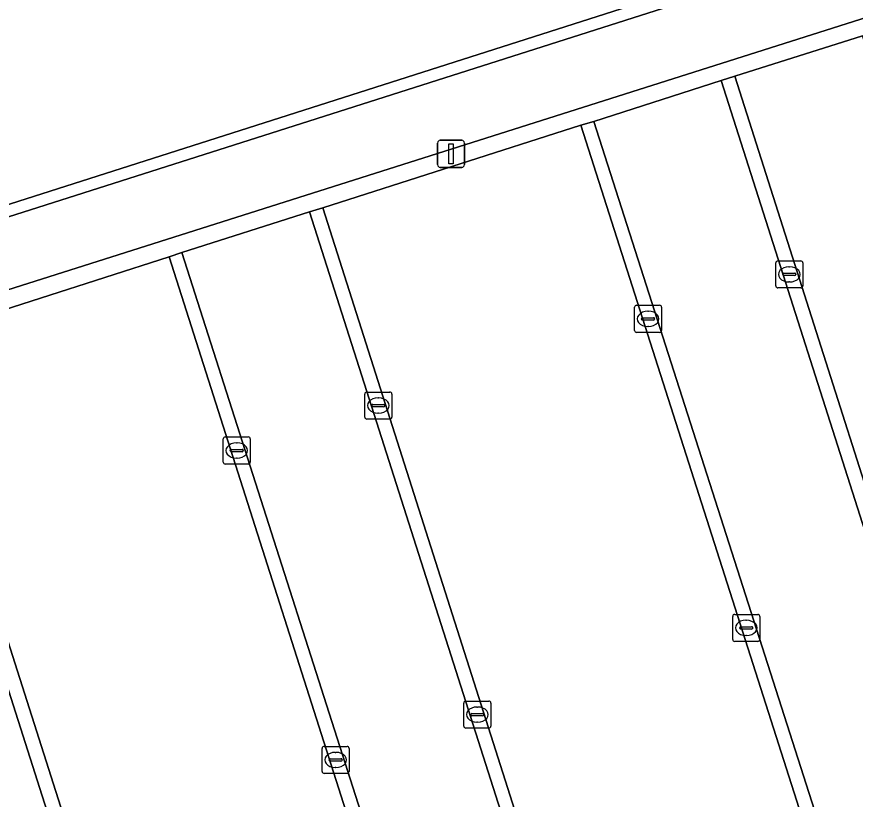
# Model space of a CAD drawing. Extents: x 158086 to 159499, y 382904 to 383981.
# Drawn here: x 159068.85 to 159099.86, y 383049.53 to 383078.47 of the extents above; entities that cross this region are included whole.
import ezdxf

# ---------------------------------------------------------------- set-up
doc = ezdxf.new("R2010")
doc.units = 0
for name, color, linetype in [('IMGEO_Groenvoorziening', 7, 'Continuous'), ('IMGEO_Haag', 7, 'Continuous'), ('IMGEO_Hek', 7, 'Continuous'), ('IMGEO_Kolk', 7, 'Continuous'), ('IMGEO_Lichtmast', 7, 'Continuous'), ('IMGEO_Parkeervlak_open', 7, 'Continuous'), ('IMGEO_Rijbaan_lokaal_open', 7, 'Continuous'), ('IMGEO_Terreindeel_gesloten', 7, 'Continuous'), ('IMGEO_Voetpad_open', 7, 'Continuous')]:
    doc.layers.add(name, color=color, linetype=linetype)

msp = doc.modelspace()

# ---------------------------------------------------------------- linework, layer by layer
at = {"layer": 'IMGEO_Groenvoorziening'}
msp.add_lwpolyline([(159074.48, 383069.593), (159074.958, 383069.756), (159079.671, 383071.254), (159080.166, 383071.407), (159089.71, 383074.46), (159090.189, 383074.602), (159094.907, 383076.108), (159095.413, 383076.275), (159100.13, 383077.762), (159108.554, 383051.315), (159109.522, 383051.627), (159101.074, 383078.061), (159110.586, 383081.124), (159116.86, 383061.412), (159117.779, 383061.687), (159116.121, 383066.908), (159111.431, 383081.679), (159111.34, 383081.965), (159057.976, 383065.027), (159058.19, 383064.371), (159059.223, 383064.707), (159059.764, 383064.881), (159064.445, 383066.373), (159064.956, 383066.527)], close=True, dxfattribs=at)
at = {"layer": 'IMGEO_Haag'}
msp.add_lwpolyline([(159074.48, 383069.593), (159074.958, 383069.756), (159079.671, 383071.254), (159080.166, 383071.407), (159089.71, 383074.46), (159090.189, 383074.602), (159094.907, 383076.108), (159095.413, 383076.275), (159100.13, 383077.762), (159108.554, 383051.315), (159109.522, 383051.627), (159101.074, 383078.061), (159110.586, 383081.124), (159116.86, 383061.412), (159117.779, 383061.687), (159116.121, 383066.908), (159111.431, 383081.679), (159111.34, 383081.965), (159057.976, 383065.027), (159058.19, 383064.371), (159059.223, 383064.707), (159059.764, 383064.881), (159064.445, 383066.373), (159064.956, 383066.527)], close=True, dxfattribs=at)
at = {"layer": 'IMGEO_Hek'}
msp.add_lwpolyline([(159093.966, 383191.844), (159108.125, 383147.064), (159126.439, 383089.532), (159057.655, 383067.6), (159045.555, 383105.615)], dxfattribs=at)
at = {"layer": 'IMGEO_Kolk'}
for p, q in [((159096.998, 383069.441), (159097.85, 383069.441)), ((159096.923, 383068.515), (159096.923, 383069.367)), ((159097.411, 383069.221), (159097.436, 383069.221)), ((159097.924, 383069.367), (159097.924, 383068.515)), ((159097.182, 383068.935), (159097.182, 383068.947)), ((159097.62, 383068.898), (159097.222, 383068.898)), ((159097.225, 383068.984), (159097.623, 383068.984)), ((159097.666, 383068.947), (159097.666, 383068.935)), ((159097.434, 383068.661), (159097.409, 383068.661)), ((159097.85, 383068.441), (159096.998, 383068.441)), ((159091.7, 383066.871), (159091.7, 383067.723)), ((159091.775, 383067.797), (159092.627, 383067.797)), ((159092.188, 383067.577), (159092.213, 383067.577)), ((159092.701, 383067.723), (159092.701, 383066.871)), ((159091.959, 383067.291), (159091.959, 383067.303)), ((159092.397, 383067.254), (159091.999, 383067.254)), ((159092.002, 383067.34), (159092.4, 383067.34)), ((159092.443, 383067.303), (159092.443, 383067.291)), ((159092.211, 383067.017), (159092.186, 383067.017)), ((159092.627, 383066.797), (159091.775, 383066.797)), ((159081.721, 383063.665), (159081.721, 383064.517)), ((159081.796, 383064.591), (159082.648, 383064.591)), ((159082.722, 383064.517), (159082.722, 383063.665)), ((159082.023, 383064.134), (159082.421, 383064.134)), ((159082.209, 383064.371), (159082.234, 383064.371)), ((159081.98, 383064.085), (159081.98, 383064.097)), ((159082.418, 383064.048), (159082.02, 383064.048)), ((159082.232, 383063.811), (159082.207, 383063.811)), ((159082.464, 383064.097), (159082.464, 383064.085)), ((159082.648, 383063.591), (159081.796, 383063.591)), ((159076.56, 383062.927), (159077.412, 383062.927)), ((159076.485, 383062.001), (159076.485, 383062.853)), ((159076.973, 383062.707), (159076.998, 383062.707)), ((159077.486, 383062.853), (159077.486, 383062.001)), ((159076.744, 383062.421), (159076.744, 383062.433)), ((159077.182, 383062.384), (159076.784, 383062.384)), ((159076.787, 383062.47), (159077.185, 383062.47)), ((159077.228, 383062.433), (159077.228, 383062.421)), ((159076.996, 383062.147), (159076.971, 383062.147)), ((159077.412, 383061.927), (159076.56, 383061.927)), ((159095.404, 383056.367), (159096.256, 383056.367)), ((159095.329, 383055.441), (159095.329, 383056.293)), ((159095.817, 383056.147), (159095.842, 383056.147)), ((159096.33, 383056.293), (159096.33, 383055.441)), ((159095.588, 383055.861), (159095.588, 383055.873)), ((159096.026, 383055.824), (159095.628, 383055.824)), ((159095.631, 383055.91), (159096.029, 383055.91)), ((159096.072, 383055.873), (159096.072, 383055.861)), ((159095.84, 383055.587), (159095.815, 383055.587)), ((159096.256, 383055.367), (159095.404, 383055.367)), ((159085.383, 383052.234), (159085.383, 383053.086)), ((159085.458, 383053.16), (159086.31, 383053.16)), ((159085.871, 383052.94), (159085.896, 383052.94)), ((159086.384, 383053.086), (159086.384, 383052.234)), ((159085.642, 383052.654), (159085.642, 383052.666)), ((159085.685, 383052.703), (159086.083, 383052.703)), ((159086.126, 383052.666), (159086.126, 383052.654)), ((159086.08, 383052.617), (159085.682, 383052.617)), ((159085.894, 383052.38), (159085.869, 383052.38)), ((159086.31, 383052.16), (159085.458, 383052.16)), ((159080.141, 383050.557), (159080.141, 383051.409)), ((159080.216, 383051.483), (159081.068, 383051.483)), ((159081.142, 383051.409), (159081.142, 383050.557)), ((159080.629, 383051.263), (159080.654, 383051.263)), ((159080.4, 383050.977), (159080.4, 383050.989)), ((159080.838, 383050.94), (159080.44, 383050.94)), ((159080.443, 383051.026), (159080.841, 383051.026)), ((159080.884, 383050.989), (159080.884, 383050.977)), ((159081.068, 383050.483), (159080.216, 383050.483)), ((159080.652, 383050.703), (159080.627, 383050.703))]:
    msp.add_line(p, q, dxfattribs=at)
for points in [[(159096.998, 383069.441), (159097.85, 383069.441)], [(159096.923, 383068.515), (159096.923, 383069.367)], [(159097.924, 383069.367), (159097.924, 383068.515)], [(159097.85, 383068.441), (159096.998, 383068.441)], [(159091.7, 383066.871), (159091.7, 383067.723)], [(159091.775, 383067.797), (159092.627, 383067.797)], [(159092.701, 383067.723), (159092.701, 383066.871)], [(159092.627, 383066.797), (159091.775, 383066.797)], [(159081.721, 383063.665), (159081.721, 383064.517)], [(159081.796, 383064.591), (159082.648, 383064.591)], [(159082.722, 383064.517), (159082.722, 383063.665)], [(159082.648, 383063.591), (159081.796, 383063.591)], [(159076.56, 383062.927), (159077.412, 383062.927)], [(159076.485, 383062.001), (159076.485, 383062.853)], [(159077.486, 383062.853), (159077.486, 383062.001)], [(159077.412, 383061.927), (159076.56, 383061.927)], [(159095.404, 383056.367), (159096.256, 383056.367)], [(159095.329, 383055.441), (159095.329, 383056.293)], [(159096.33, 383056.293), (159096.33, 383055.441)], [(159096.256, 383055.367), (159095.404, 383055.367)], [(159085.383, 383052.234), (159085.383, 383053.086)], [(159085.458, 383053.16), (159086.31, 383053.16)], [(159086.384, 383053.086), (159086.384, 383052.234)], [(159086.31, 383052.16), (159085.458, 383052.16)], [(159080.141, 383050.557), (159080.141, 383051.409)], [(159080.216, 383051.483), (159081.068, 383051.483)], [(159081.142, 383051.409), (159081.142, 383050.557)], [(159081.068, 383050.483), (159080.216, 383050.483)]]:
    msp.add_lwpolyline(points, dxfattribs=at)
for centre, radius, start, end in [((159097, 383069.365), 0.0765, 91.552, 178.448), ((159097, 383069.365), 0.0765, 91.552, 178.448), ((159097.848, 383069.365), 0.0765, 1.552, 88.448), ((159097.848, 383069.365), 0.0765, 1.552, 88.448), ((159097.222, 383068.944), 0.0403, 85.8775, 175.7526), ((159097.219, 383068.934), 0.0366, 178.938, 274.7102), ((159097.623, 383068.941), 0.043, 264.8664, 352.4533), ((159097.627, 383068.946), 0.0386, 1.7309, 96.639), ((159097, 383068.517), 0.0765, 181.552, 268.448), ((159097, 383068.517), 0.0765, 181.552, 268.448), ((159097.848, 383068.517), 0.0765, 271.552, 358.448), ((159097.848, 383068.517), 0.0765, 271.552, 358.448), ((159091.777, 383067.721), 0.0765, 91.552, 178.448), ((159091.777, 383067.721), 0.0765, 91.552, 178.448), ((159092.625, 383067.721), 0.0765, 1.552, 88.448), ((159092.625, 383067.721), 0.0765, 1.552, 88.448), ((159091.999, 383067.3), 0.0403, 85.8775, 175.7526), ((159091.996, 383067.29), 0.0366, 178.938, 274.7102), ((159092.4, 383067.297), 0.043, 264.8664, 352.4533), ((159092.404, 383067.302), 0.0386, 1.7309, 96.639), ((159091.777, 383066.873), 0.0765, 181.552, 268.448), ((159091.777, 383066.873), 0.0765, 181.552, 268.448), ((159092.625, 383066.873), 0.0765, 271.552, 358.448), ((159092.625, 383066.873), 0.0765, 271.552, 358.448), ((159081.798, 383064.515), 0.0765, 91.552, 178.448), ((159081.798, 383064.515), 0.0765, 91.552, 178.448), ((159082.646, 383064.515), 0.0765, 1.552, 88.448), ((159082.646, 383064.515), 0.0765, 1.552, 88.448), ((159082.02, 383064.094), 0.0403, 85.8775, 175.7526), ((159082.425, 383064.096), 0.0386, 1.7309, 96.639), ((159082.017, 383064.084), 0.0366, 178.938, 274.7102), ((159082.421, 383064.091), 0.043, 264.8664, 352.4533), ((159081.798, 383063.667), 0.0765, 181.552, 268.448), ((159081.798, 383063.667), 0.0765, 181.552, 268.448), ((159082.646, 383063.667), 0.0765, 271.552, 358.448), ((159082.646, 383063.667), 0.0765, 271.552, 358.448), ((159076.562, 383062.851), 0.0765, 91.552, 178.448), ((159076.562, 383062.851), 0.0765, 91.552, 178.448), ((159077.41, 383062.851), 0.0765, 1.552, 88.448), ((159077.41, 383062.851), 0.0765, 1.552, 88.448), ((159076.784, 383062.43), 0.0403, 85.8775, 175.7526), ((159076.781, 383062.42), 0.0366, 178.938, 274.7102), ((159077.185, 383062.427), 0.043, 264.8664, 352.4533), ((159077.189, 383062.432), 0.0386, 1.7309, 96.639), ((159076.562, 383062.003), 0.0765, 181.552, 268.448), ((159076.562, 383062.003), 0.0765, 181.552, 268.448), ((159077.41, 383062.003), 0.0765, 271.552, 358.448), ((159077.41, 383062.003), 0.0765, 271.552, 358.448), ((159095.406, 383056.291), 0.0765, 91.552, 178.448), ((159095.406, 383056.291), 0.0765, 91.552, 178.448), ((159096.254, 383056.291), 0.0765, 1.552, 88.448), ((159096.254, 383056.291), 0.0765, 1.552, 88.448), ((159095.628, 383055.87), 0.0403, 85.8775, 175.7526), ((159095.625, 383055.86), 0.0366, 178.938, 274.7102), ((159096.029, 383055.867), 0.043, 264.8664, 352.4533), ((159096.033, 383055.872), 0.0386, 1.7309, 96.639), ((159095.406, 383055.443), 0.0765, 181.552, 268.448), ((159095.406, 383055.443), 0.0765, 181.552, 268.448), ((159096.254, 383055.443), 0.0765, 271.552, 358.448), ((159096.254, 383055.443), 0.0765, 271.552, 358.448), ((159085.46, 383053.084), 0.0765, 91.552, 178.448), ((159085.46, 383053.084), 0.0765, 91.552, 178.448), ((159086.308, 383053.084), 0.0765, 1.552, 88.448), ((159086.308, 383053.084), 0.0765, 1.552, 88.448), ((159085.682, 383052.663), 0.0403, 85.8775, 175.7526), ((159085.679, 383052.653), 0.0366, 178.938, 274.7102), ((159086.083, 383052.66), 0.043, 264.8664, 352.4533), ((159086.087, 383052.665), 0.0386, 1.7309, 96.639), ((159085.46, 383052.236), 0.0765, 181.552, 268.448), ((159085.46, 383052.236), 0.0765, 181.552, 268.448), ((159086.308, 383052.236), 0.0765, 271.552, 358.448), ((159086.308, 383052.236), 0.0765, 271.552, 358.448), ((159080.218, 383051.407), 0.0765, 91.552, 178.448), ((159080.218, 383051.407), 0.0765, 91.552, 178.448), ((159081.066, 383051.407), 0.0765, 1.552, 88.448), ((159081.066, 383051.407), 0.0765, 1.552, 88.448), ((159080.44, 383050.986), 0.0403, 85.8775, 175.7526), ((159080.437, 383050.976), 0.0366, 178.938, 274.7102), ((159080.841, 383050.983), 0.043, 264.8664, 352.4533), ((159080.845, 383050.988), 0.0386, 1.7309, 96.639), ((159080.218, 383050.559), 0.0765, 181.552, 268.448), ((159080.218, 383050.559), 0.0765, 181.552, 268.448), ((159081.066, 383050.559), 0.0765, 271.552, 358.448), ((159081.066, 383050.559), 0.0765, 271.552, 358.448)]:
    msp.add_arc(centre, radius, start, end, dxfattribs=at)
for centre, major_axis, ratio, start_param, end_param in [((159097.41, 383068.941), (-0.387, 0.002), 0.722429, 4.712389, 7.853982), ((159097.435, 383068.941), (-0.39, 0.002), 0.717154, 1.570796, 4.712389), ((159092.187, 383067.297), (-0.387, 0.002), 0.722429, 4.712389, 7.853982), ((159092.212, 383067.297), (-0.39, 0.002), 0.717154, 1.570796, 4.712389), ((159082.208, 383064.091), (-0.387, 0.002), 0.722429, 4.712389, 7.853982), ((159082.233, 383064.091), (-0.39, 0.002), 0.717154, 1.570796, 4.712389), ((159076.972, 383062.427), (-0.387, 0.002), 0.722429, 4.712389, 7.853982), ((159076.997, 383062.427), (-0.39, 0.002), 0.717154, 1.570796, 4.712389), ((159095.816, 383055.867), (-0.387, 0.002), 0.722429, 4.712389, 7.853982), ((159095.841, 383055.867), (-0.39, 0.002), 0.717154, 1.570796, 4.712389), ((159085.87, 383052.66), (-0.387, 0.002), 0.722429, 4.712389, 7.853982), ((159085.895, 383052.66), (-0.39, 0.002), 0.717154, 1.570796, 4.712389), ((159080.628, 383050.983), (-0.387, 0.002), 0.722429, 4.712389, 7.853982), ((159080.653, 383050.983), (-0.39, 0.002), 0.717154, 1.570796, 4.712389)]:
    msp.add_ellipse(centre, major_axis=major_axis, ratio=ratio, start_param=start_param, end_param=end_param, dxfattribs=at)
at = {"layer": 'IMGEO_Lichtmast'}
for p, q in [((159084.415, 383073), (159084.415, 383073.8)), ((159084.415, 383073.8), (159084.415, 383073)), ((159084.515, 383073.9), (159085.305, 383073.9)), ((159085.305, 383073.9), (159084.515, 383073.9)), ((159085.405, 383073.8), (159085.405, 383073)), ((159085.405, 383073), (159085.405, 383073.8)), ((159085.305, 383072.9), (159084.515, 383072.9)), ((159084.515, 383072.9), (159085.305, 383072.9))]:
    msp.add_line(p, q, dxfattribs=at)
msp.add_lwpolyline([(159084.835, 383073.775), (159084.985, 383073.775), (159084.985, 383073.025), (159084.835, 383073.025), (159084.835, 383073.775)], dxfattribs=at)
for centre, start, end in [((159084.515, 383073.8), 90, 180), ((159084.515, 383073.8), 90, 180), ((159085.305, 383073.8), 0, 90), ((159085.305, 383073.8), 360, 90), ((159084.515, 383073), 180, 270), ((159084.515, 383073), 180, 270), ((159085.305, 383073), 270, 0), ((159085.305, 383073), 270, 0)]:
    msp.add_arc(centre, 0.1, start, end, dxfattribs=at)
at = {"layer": 'IMGEO_Parkeervlak_open'}
for points in [[(159103.834, 383049.834), (159108.554, 383051.315), (159100.13, 383077.762), (159095.413, 383076.275)], [(159089.71, 383074.46), (159080.166, 383071.407), (159088.602, 383044.933), (159098.165, 383047.996)], [(159082.927, 383043.107), (159074.48, 383069.593), (159064.956, 383066.527), (159073.398, 383040.06)]]:
    msp.add_lwpolyline(points, close=True, dxfattribs=at)
at = {"layer": 'IMGEO_Rijbaan_lokaal_open'}
for points in [[(159103.532, 383049.742), (159103.834, 383049.834), (159095.413, 383076.275), (159094.907, 383076.108), (159103.338, 383049.682)], [(159089.71, 383074.46), (159098.165, 383047.996), (159098.446, 383048.083), (159098.66, 383048.161), (159090.189, 383074.602)], [(159088.315, 383044.847), (159088.602, 383044.933), (159080.166, 383071.407), (159079.671, 383071.254), (159088.117, 383044.789)], [(159082.927, 383043.107), (159083.21, 383043.197), (159083.419, 383043.264), (159074.958, 383069.756), (159074.48, 383069.593)], [(159064.445, 383066.373), (159072.889, 383039.904), (159073.105, 383039.97), (159073.398, 383040.06), (159064.956, 383066.527)]]:
    msp.add_lwpolyline(points, close=True, dxfattribs=at)
for points in [[(159104.136, 383047.929), (159103.532, 383049.742), (159103.338, 383049.682), (159094.907, 383076.108), (159090.189, 383074.602), (159098.66, 383048.161), (159098.446, 383048.083), (159099.018, 383046.331)], [(159088.889, 383043.042), (159088.315, 383044.847), (159088.117, 383044.789), (159079.671, 383071.254), (159074.958, 383069.756), (159083.419, 383043.264), (159083.21, 383043.197), (159083.798, 383041.387)], [(159073.655, 383038.161), (159073.105, 383039.97), (159072.889, 383039.904), (159064.445, 383066.373), (159059.764, 383064.881), (159068.174, 383038.378), (159067.974, 383038.333), (159068.562, 383036.507)]]:
    msp.add_lwpolyline(points, dxfattribs=at)
at = {"layer": 'IMGEO_Terreindeel_gesloten'}
for points in [[(159093.966, 383191.844), (159093.702, 383192.677), (159024.774, 383170.651), (159036.947, 383132.672), (159037.074, 383132.711), (159038.281, 383128.79), (159038.215, 383128.69), (159044.288, 383109.626), (159044.443, 383109.573), (159045.681, 383105.654), (159045.555, 383105.615), (159057.655, 383067.6), (159126.439, 383089.532), (159108.125, 383147.064)], [(159093.36, 383192.082), (159025.463, 383170.406), (159046.059, 383105.549), (159058.021, 383068.168), (159125.835, 383089.834)], [(159093.36, 383192.082), (159125.835, 383089.834), (159058.021, 383068.168), (159046.059, 383105.549), (159025.463, 383170.406)]]:
    msp.add_lwpolyline(points, close=True, dxfattribs=at)
at = {"layer": 'IMGEO_Voetpad_open'}
msp.add_lwpolyline([(159105.167, 383168.195), (159097.332, 383192.938), (159096.942, 383194.171), (159023.026, 383170.55), (159034.595, 383134.324), (159033.953, 383133.432), (159043.25, 383104.464), (159055.525, 383065.672), (159055.84, 383064.666), (159055.93, 383064.378), (159057.976, 383065.027), (159111.34, 383081.965)], dxfattribs=at)
msp.add_lwpolyline([(159057.655, 383067.6), (159045.555, 383105.615), (159044.326, 383105.227), (159043.089, 383109.145), (159044.288, 383109.626), (159038.215, 383128.69), (159036.925, 383128.373), (159035.719, 383132.294), (159036.947, 383132.672), (159024.774, 383170.651), (159093.702, 383192.677), (159093.966, 383191.844), (159108.125, 383147.064), (159126.439, 383089.532)], close=True, dxfattribs=at)

doc.saveas('drawing.dxf')
